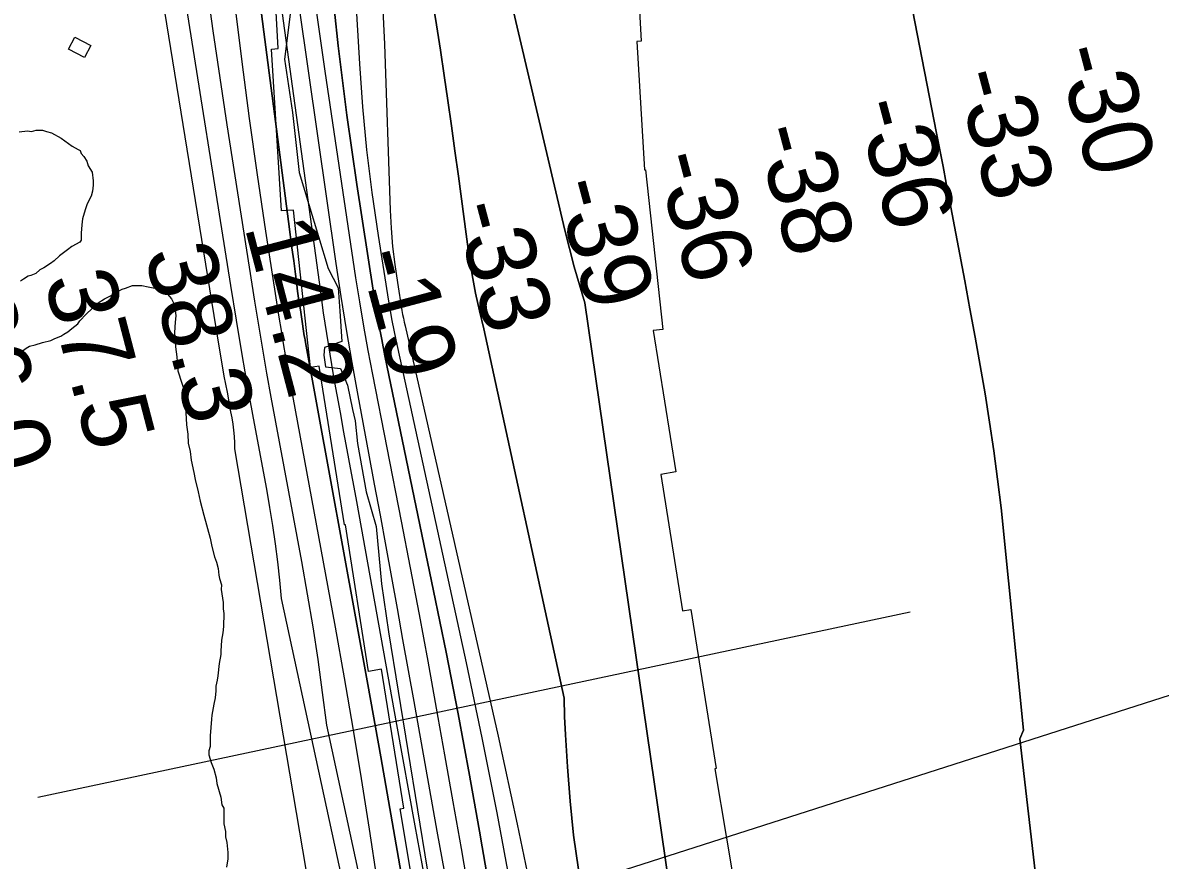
# Model space of a CAD drawing. Extents: x 3263578 to 3301413, y 764927 to 798602.
# Drawn here: x 3275974 to 3277071, y 789786 to 790594 of the extents above; entities that cross this region are included whole.
import ezdxf

# ---------------------------------------------------------------- set-up
doc = ezdxf.new("R2010")
doc.units = 0
for name, color, linetype in [('V-BLDG-OTLN', 7, 'Continuous'), ('V-RIVR-EDGE', 7, 'Continuous'), ('V-RIVR-RANG', 7, 'Continuous'), ('V-RRAP-RVMT', 7, 'Continuous'), ('V-SITE-VEGE', 7, 'Continuous'), ('V-TOPO-DPTH', 7, 'Continuous'), ('V-TOPO-GNAM-IDEN', 7, 'Continuous'), ('V-TOPO-MAJR', 7, 'Continuous'), ('V-TOPO-MINR', 7, 'Continuous'), ('V-TOPO-WATR', 7, 'Continuous'), ('V-UTIL-LINE', 7, 'Continuous')]:
    doc.layers.add(name, color=color, linetype=linetype)

msp = doc.modelspace()

# ---------------------------------------------------------------- linework, layer by layer
at = {"layer": 'V-BLDG-OTLN'}
msp.add_lwpolyline([(3276018.3, 790568.1), (3276024.4, 790579.7), (3276039.7, 790571.6), (3276033.6, 790560)], close=True, dxfattribs=at)
at = {"layer": 'V-RIVR-EDGE'}
msp.add_lwpolyline([(3276231.9, 790601.8), (3276226.5, 790558.4), (3276234.2, 790507.1), (3276240.6, 790449.2), (3276268.6, 790356.6), (3276278.2, 790337.9), (3276279.8, 790315.3), (3276281.9, 790286.1), (3276265, 790280.5), (3276264.5, 790273.1), (3276266.2, 790261.8), (3276280.6, 790260.1), (3276287.1, 790244), (3276292.2, 790220.5), (3276294.8, 790209.6), (3276296.9, 790187.9), (3276305.1, 790141.3), (3276315, 790107.8), (3276320.1, 790052.6), (3276326.9, 790006.1), (3276364.1, 789777.4)], dxfattribs=at)
at = {"layer": 'V-RIVR-RANG'}
msp.add_line((3275988.6, 789846.7), (3276829.8, 790025.4), dxfattribs=at)
at = {"layer": 'V-RRAP-RVMT'}
for points in [[(3276485.7, 791460.2), (3276493.8, 791314.1), (3276518.9, 791315.5), (3276526.8, 791169.2), (3276535.6, 791169.6), (3276543.1, 791023.9), (3276547.4, 791024.1), (3276555.1, 790878.2), (3276572.9, 790879.1), (3276581, 790723.1), (3276562.3, 790722.1), (3276570.5, 790575.8), (3276566.1, 790575.6), (3276573.6, 790451.6), (3276574.6, 790451.7), (3276591.1, 790297.8), (3276581.9, 790296.8), (3276603.7, 790160.3), (3276589.3, 790158), (3276610.1, 790026.4), (3276618.1, 790027.7), (3276642.8, 789874.4), (3276641.3, 789874.1), (3276663.8, 789740.2)], [(3276363.8, 789681.5), (3276337.9, 789835.6), (3276341.7, 789836.2), (3276320.1, 789970), (3276307.6, 789968), (3276285.3, 790109.4), (3276284.4, 790109.2), (3276259.9, 790262.2), (3276251.5, 790261.2), (3276235.2, 790412.7), (3276223.5, 790412.1), (3276214, 790568.2), (3276220.4, 790568.6), (3276212.3, 790714.2), (3276234.3, 790715.3), (3276226.9, 790861.1), (3276234.9, 790861.6), (3276227.6, 790997), (3276204.6, 790995.8), (3276197, 791142), (3276163.4, 791140.2), (3276155.3, 791285.4), (3276129.9, 791283.9), (3276121.8, 791429.9)]]:
    msp.add_lwpolyline(points, dxfattribs=at)
at = {"layer": 'V-SITE-VEGE'}
for points in [[(3275970.7, 790488.2), (3275978.8, 790489.4), (3275982.6, 790488.7), (3275987, 790490), (3275993.2, 790489.9), (3275997, 790488.6), (3276002, 790487.3), (3276011.3, 790482.2), (3276021.9, 790474.6), (3276027.5, 790471.4), (3276029.4, 790470.2), (3276030.6, 790467.6), (3276033.1, 790464.5), (3276036.1, 790460.1), (3276037.4, 790455.7), (3276041.1, 790449.4), (3276042.2, 790441.2), (3276042.2, 790436.9), (3276041.5, 790431.2), (3276040.2, 790426.2), (3276036.4, 790418.8), (3276034.5, 790413.2), (3276031.9, 790404.4), (3276031.2, 790398.8), (3276030.5, 790390.7), (3276030.4, 790383.8), (3276029.2, 790381.9), (3276021.6, 790377.6), (3276017.2, 790374.5), (3276009.6, 790368.9), (3276004.6, 790364), (3276000.8, 790361.5), (3275994.5, 790357.2), (3275990.7, 790355.3)], [(3275990.7, 790355.3), (3275986.9, 790351.6), (3275981.9, 790349.8), (3275979.4, 790349.2), (3275975, 790346.1), (3275971.9, 790344.3)], [(3275970.6, 790272.3), (3275975, 790277.9), (3275977.5, 790279.7), (3275980.7, 790281.6), (3275986.3, 790282.8), (3275993.2, 790285.2), (3276001.4, 790287), (3276005.1, 790288.9), (3276010.8, 790291.3), (3276013.9, 790293.2), (3276017.7, 790295.6), (3276021.5, 790298.7), (3276027.2, 790303.1), (3276029.1, 790306.2), (3276035.4, 790312.4), (3276046.8, 790323.5), (3276053.1, 790327.2), (3276058.7, 790330.3), (3276063.8, 790333.4), (3276070.1, 790336.5), (3276073.2, 790337.7), (3276080.1, 790340.1), (3276088.9, 790340), (3276095.1, 790338.7), (3276103.2, 790337.4), (3276107, 790336.7), (3276109.5, 790336.1), (3276112.6, 790333.6), (3276113.8, 790331.7), (3276117.5, 790327.3), (3276120, 790322.9), (3276121.2, 790316.6), (3276121.8, 790310.9), (3276121.1, 790304.7), (3276120.4, 790294.7), (3276121.5, 790280.9), (3276122.7, 790271.5), (3276123.8, 790257.7), (3276131.1, 790235.1), (3276131, 790232), (3276132.2, 790223.8), (3276131.5, 790217.6), (3276132.1, 790205.7), (3276133.2, 790196.9), (3276133.8, 790188.2), (3276135.6, 790180), (3276136.7, 790171.8), (3276139.1, 790159.9), (3276140.3, 790153), (3276143.3, 790141.1), (3276145.1, 790132.3), (3276148.8, 790118.5), (3276154.8, 790096.6), (3276156.6, 790088.4), (3276159, 790078.4), (3276160.9, 790073.4), (3276162.7, 790067.1), (3276163.3, 790060.8), (3276163.9, 790057.7), (3276165.7, 790051.4), (3276165.6, 790047)], [(3276165.6, 790047), (3276167.4, 790034.5), (3276167.3, 790028.2), (3276167.9, 790023.8), (3276167.8, 790011.3), (3276167.1, 790005.1), (3276165.8, 789998.2), (3276165.1, 789987.6), (3276165.1, 789984.4), (3276163.7, 789975.7), (3276162.4, 789963.8), (3276161.7, 789959.4), (3276160.4, 789953.8), (3276160.3, 789949.4), (3276159.7, 789942.5), (3276158.3, 789936.3), (3276156.4, 789925.7), (3276156.3, 789921.9), (3276154.9, 789905.7), (3276154.8, 789895.6), (3276153.5, 789891.3), (3276153.5, 789887.5), (3276155.9, 789880), (3276158.4, 789873.7), (3276160.8, 789865.5), (3276161.4, 789859.9), (3276165, 789846.7), (3276166.2, 789839.2), (3276168.1, 789836.1), (3276167.9, 789821), (3276169.7, 789813.5), (3276169.7, 789808.5), (3276170.9, 789802.9), (3276172, 789793.5), (3276172, 789787.2), (3276170.7, 789779.1)]]:
    msp.add_lwpolyline(points, dxfattribs=at)
at = {"layer": 'V-TOPO-DPTH'}
for points in [[(3276509.8, 789777.1), (3276505.2, 789809.9), (3276501.8, 789842.9), (3276499.2, 789875.9), (3276497.5, 789906.9), (3276496.6, 789924.6), (3276496, 789942.2), (3276418.7, 790298.4), (3276414.4, 790315.6), (3276410.6, 790332.9), (3276407.4, 790350.3), (3276404.6, 790367.8), (3276394.1, 790445.6), (3276390.7, 790469.9), (3276387.4, 790494.2), (3276384, 790518.5), (3276380.6, 790542.8), (3276377, 790567.1), (3276373.2, 790591.4), (3276369.1, 790615.5), (3276364.7, 790639.7), (3276199.1, 791512.6)], [(3276509.8, 789777.1), (3276505.2, 789809.9), (3276501.8, 789842.9), (3276499.2, 789875.9), (3276497.5, 789906.9), (3276496.6, 789924.6), (3276496, 789942.2), (3276418.7, 790298.4), (3276414.4, 790315.6), (3276410.6, 790332.9), (3276407.4, 790350.3), (3276404.6, 790367.8), (3276394.1, 790445.6), (3276390.7, 790469.9), (3276387.4, 790494.2), (3276384, 790518.5), (3276380.6, 790542.8), (3276377, 790567.1), (3276373.2, 790591.4), (3276369.1, 790615.5), (3276364.7, 790639.7), (3276199.1, 791512.6)], [(3276180.6, 791483.4), (3276271.8, 790991.2), (3276281, 790939.3), (3276289.7, 790887.2), (3276297.7, 790835.1), (3276305.2, 790782.9), (3276311.4, 790730.5), (3276316.7, 790678), (3276320.3, 790625.5), (3276322.9, 790572.8), (3276328.4, 790412.7), (3276329.3, 790395.3), (3276330.7, 790377.8), (3276332.8, 790360.5), (3276335.3, 790343.1), (3276339.7, 790316.1), (3276340.4, 790312.3), (3276341.1, 790308.6), (3276341.9, 790304.8), (3276342.7, 790301.1), (3276432.5, 789905.5), (3276450.9, 789820.7), (3276468.4, 789735.7)], [(3276180.6, 791483.4), (3276271.8, 790991.2), (3276281, 790939.3), (3276289.7, 790887.2), (3276297.7, 790835.1), (3276305.2, 790782.9), (3276311.4, 790730.5), (3276316.7, 790678), (3276320.3, 790625.5), (3276322.9, 790572.8), (3276328.4, 790412.7), (3276329.3, 790395.3), (3276330.7, 790377.8), (3276332.8, 790360.5), (3276335.3, 790343.1), (3276339.7, 790316.1), (3276340.4, 790312.3), (3276341.1, 790308.6), (3276341.9, 790304.8), (3276342.7, 790301.1), (3276432.5, 789905.5), (3276450.9, 789820.7), (3276468.4, 789735.7)], [(3276263.1, 791486.1), (3276281.5, 791369.4), (3276296.2, 791282.2), (3276312.2, 791195.2), (3276330.2, 791108.6), (3276349.4, 791022.2), (3276496.8, 790393.4), (3276501.1, 790375.8), (3276505.8, 790358.2), (3276510.8, 790340.7), (3276516.2, 790323.3), (3276667.7, 789275), (3276666.8, 789262.8), (3276668.7, 789249.3), (3276671, 789235.9), (3276673.8, 789222.6), (3276677, 789209.3), (3276697.6, 789130.3), (3276699.7, 789123), (3276702.1, 789115.7), (3276704.9, 789108.6), (3276708, 789101.5), (3277018.3, 788026.6)], [(3277018.3, 788026.6), (3276708, 789101.5), (3276704.9, 789108.6), (3276702.1, 789115.7), (3276699.7, 789123), (3276697.6, 789130.3), (3276677, 789209.3), (3276673.8, 789222.6), (3276671, 789235.9), (3276668.7, 789249.3), (3276666.8, 789262.8), (3276667.7, 789275), (3276516.2, 790323.3), (3276510.8, 790340.7), (3276505.8, 790358.2), (3276501.1, 790375.8), (3276496.8, 790393.4), (3276349.4, 791022.2), (3276330.2, 791108.6), (3276312.2, 791195.2), (3276296.2, 791282.2), (3276281.5, 791369.4), (3276263.1, 791486.1)], [(3277007.7, 789277.1), (3276935.5, 789903.1), (3276939, 789911.3), (3276917.3, 790125.8), (3276913.9, 790153.3), (3276910.3, 790180.8), (3276906.2, 790208.2), (3276901.8, 790235.6), (3276897, 790262.9), (3276892.2, 790290.3), (3276887.3, 790317.5), (3276882.2, 790344.8), (3276867.5, 790422.5), (3276864.5, 790438.7), (3276861.4, 790454.8), (3276858.3, 790471), (3276855.1, 790487.1), (3276737, 791093.5), (3276719.8, 791182.5), (3276702.8, 791271.5), (3276686.2, 791360.5), (3276669.7, 791449.6)], [(3276669.7, 791449.6), (3276686.2, 791360.5), (3276702.8, 791271.5), (3276719.8, 791182.5), (3276737, 791093.5), (3276855.1, 790487.1), (3276858.3, 790471), (3276861.4, 790454.8), (3276864.5, 790438.7), (3276867.5, 790422.5), (3276882.2, 790344.8), (3276887.3, 790317.5), (3276892.2, 790290.3), (3276897, 790262.9), (3276901.8, 790235.6), (3276906.2, 790208.2), (3276910.3, 790180.8), (3276913.9, 790153.3), (3276917.3, 790125.8), (3276939, 789911.3), (3276935.5, 789903.1), (3277007.7, 789277.1)], [(3276343.8, 789745.6), (3276331.7, 789815.6), (3276319.3, 789885.6), (3276306.7, 789955.5), (3276246.7, 790285.2), (3276246.4, 790287.3), (3276246, 790289.5), (3276245.6, 790291.7), (3276245.3, 790293.9), (3276243.2, 790307.6), (3276241.8, 790316.7), (3276240.5, 790325.7), (3276239.2, 790334.8), (3276238, 790343.9), (3276237, 790351.1), (3276235.4, 790363.8), (3276233.7, 790376.5), (3276232, 790389.2), (3276230.4, 790401.9), (3276160.5, 790938.8)], [(3276231.8, 790670.6), (3276276.1, 790361.4), (3276280.9, 790329.5), (3276285.9, 790297.7), (3276291.4, 790265.9), (3276297.1, 790234.2), (3276307.5, 790178.3), (3276313.1, 790148.4), (3276318.6, 790118.5), (3276324.1, 790088.6), (3276329.6, 790058.7), (3276335, 790028.8), (3276340.4, 789998.9), (3276345.7, 789968.9), (3276351.1, 789939), (3276373.4, 789813.8), (3276390.3, 789721.3)], [(3276231.8, 790670.6), (3276276.1, 790361.4), (3276280.9, 790329.5), (3276285.9, 790297.7), (3276291.4, 790265.9), (3276297.1, 790234.2), (3276307.5, 790178.3), (3276313.1, 790148.4), (3276318.6, 790118.5), (3276324.1, 790088.6), (3276329.6, 790058.7), (3276335, 790028.8), (3276340.4, 789998.9), (3276345.7, 789968.9), (3276351.1, 789939), (3276373.4, 789813.8), (3276390.3, 789721.3)], [(3276425.7, 789748.8), (3276415.4, 789808.2), (3276415.4, 789808.4), (3276404.8, 789867.8), (3276393.9, 789927.2), (3276382.3, 789986.4), (3276370.3, 790045.6), (3276323.4, 790272.2), (3276320.3, 790288), (3276317.3, 790303.9), (3276314.6, 790319.7), (3276312, 790335.6), (3276296.2, 790437.4), (3276286.7, 790504.3), (3276278.2, 790571.4), (3276271.3, 790638.6)], [(3276425.7, 789748.8), (3276415.4, 789808.2), (3276415.4, 789808.4), (3276404.8, 789867.8), (3276393.9, 789927.2), (3276382.3, 789986.4), (3276370.3, 790045.6), (3276323.4, 790272.2), (3276320.3, 790288), (3276317.3, 790303.9), (3276314.6, 790319.7), (3276312, 790335.6), (3276296.2, 790437.4), (3276286.7, 790504.3), (3276278.2, 790571.4), (3276271.3, 790638.6)]]:
    msp.add_lwpolyline(points, dxfattribs=at)
at = {"layer": 'V-TOPO-MAJR'}
msp.add_lwpolyline([(3276128.6, 790629.8), (3276174.4, 790340.1), (3276179.8, 790306.8), (3276185.4, 790273.5), (3276191.3, 790240.3), (3276197.3, 790207.1), (3276209.2, 790143.7), (3276212.2, 790126.2), (3276215, 790108.7), (3276217.5, 790091.1), (3276219.7, 790073.5), (3276221.6, 790055.9), (3276223.4, 790038.2), (3276445, 789012.4)], dxfattribs=at)
at = {"layer": 'V-TOPO-MINR'}
for points in [[(3276199.1, 791512.6), (3276364.7, 790639.7), (3276369.1, 790615.5), (3276373.2, 790591.4), (3276377, 790567.1), (3276380.6, 790542.8), (3276384, 790518.5), (3276387.4, 790494.2), (3276390.7, 790469.9), (3276394.1, 790445.6), (3276404.6, 790367.8), (3276407.4, 790350.3), (3276410.6, 790332.9), (3276414.4, 790315.6), (3276418.7, 790298.4), (3276496, 789942.2), (3276496.6, 789924.6), (3276497.5, 789906.9), (3276499.2, 789875.9), (3276501.8, 789842.9), (3276505.2, 789809.9), (3276509.8, 789777.1)], [(3276180.6, 791483.4), (3276271.8, 790991.2), (3276281, 790939.3), (3276289.7, 790887.2), (3276297.7, 790835.1), (3276305.2, 790782.9), (3276311.4, 790730.5), (3276316.7, 790678), (3276320.3, 790625.5), (3276322.9, 790572.8), (3276328.4, 790412.7), (3276329.3, 790395.3), (3276330.7, 790377.8), (3276332.8, 790360.5), (3276335.3, 790343.1), (3276339.7, 790316.1), (3276340.4, 790312.3), (3276341.1, 790308.6), (3276341.9, 790304.8), (3276342.7, 790301.1), (3276432.5, 789905.5), (3276450.9, 789820.7), (3276468.4, 789735.7)], [(3276263.1, 791486.1), (3276281.5, 791369.4), (3276296.2, 791282.2), (3276312.2, 791195.2), (3276330.2, 791108.6), (3276349.4, 791022.2), (3276496.8, 790393.4), (3276501.1, 790375.8), (3276505.8, 790358.2), (3276510.8, 790340.7), (3276516.2, 790323.3), (3276667.7, 789275), (3276666.8, 789262.8), (3276668.7, 789249.3), (3276671, 789235.9), (3276673.8, 789222.6), (3276677, 789209.3), (3276697.6, 789130.3), (3276699.7, 789123), (3276702.1, 789115.7), (3276704.9, 789108.6), (3276708, 789101.5), (3277018.3, 788026.6)], [(3276171.1, 791468.6), (3276227.6, 791159.2), (3276239.1, 791094.1), (3276249.9, 791028.8), (3276259.7, 790963.5), (3276268.9, 790898), (3276277, 790832.4), (3276284, 790766.7), (3276289.5, 790700.8), (3276294.1, 790634.9), (3276298.8, 790553.8), (3276301.8, 790512.3), (3276305.7, 790471), (3276310.8, 790429.7), (3276316.7, 790388.5), (3276326.9, 790325.1), (3276328.5, 790315.7), (3276330.1, 790306.4), (3276332, 790297.1), (3276333.9, 790287.8), (3276401.5, 789976.4), (3276416.7, 789904), (3276431.2, 789831.5), (3276444.7, 789758.7)], [(3277007.7, 789277.1), (3276935.5, 789903.1), (3276939, 789911.3), (3276917.3, 790125.8), (3276913.9, 790153.3), (3276910.3, 790180.8), (3276906.2, 790208.2), (3276901.8, 790235.6), (3276897, 790262.9), (3276892.2, 790290.3), (3276887.3, 790317.5), (3276882.2, 790344.8), (3276867.5, 790422.5), (3276864.5, 790438.7), (3276861.4, 790454.8), (3276858.3, 790471), (3276855.1, 790487.1), (3276737, 791093.5), (3276719.8, 791182.5), (3276702.8, 791271.5), (3276686.2, 791360.5), (3276669.7, 791449.6)], [(3276000.3, 791409.7), (3276016.2, 791262.8), (3276028.8, 791153.4), (3276042.7, 791044.2), (3276058.2, 790935.2), (3276075, 790826.4), (3276160.3, 790299.2), (3276162.8, 790283.7), (3276165.5, 790268.3), (3276168.2, 790252.8), (3276171.1, 790237.4), (3276174.6, 790218.4), (3276175.6, 790212.4), (3276176.6, 790206.5), (3276177.3, 790200.5), (3276178, 790194.5), (3276178.3, 790188.5), (3276178.2, 790182.5), (3276375.2, 789020.5)], [(3276160.5, 790938.8), (3276230.4, 790401.9), (3276232, 790389.2), (3276233.7, 790376.5), (3276235.4, 790363.8), (3276237, 790351.1), (3276238, 790343.9), (3276239.2, 790334.8), (3276240.5, 790325.7), (3276241.8, 790316.7), (3276243.2, 790307.6), (3276245.3, 790293.9), (3276245.6, 790291.7), (3276246, 790289.5), (3276246.4, 790287.3), (3276246.7, 790285.2), (3276306.7, 789955.5), (3276319.3, 789885.6), (3276331.7, 789815.6), (3276343.8, 789745.6)], [(3276196.9, 790801), (3276261.1, 790334), (3276263.9, 790313.9), (3276266.9, 790293.9), (3276270.2, 790274), (3276273.6, 790254), (3276275.8, 790241.6), (3276278.2, 790227.9), (3276280.7, 790214.2), (3276283.2, 790200.4), (3276285.7, 790186.7), (3276288.3, 790173), (3276290.8, 790159.3), (3276293.3, 790145.6), (3276295.8, 790131.8), (3276334.5, 789916.8), (3276352.2, 789819), (3276370, 789721.3)], [(3276144.9, 790676.9), (3276157.4, 790585.9), (3276170.9, 790495.1), (3276197.6, 790325), (3276201.4, 790301.9), (3276205.2, 790278.7), (3276209.3, 790255.7), (3276213.4, 790232.6), (3276242.8, 790073.9), (3276248.4, 790042.5), (3276253.7, 790011), (3276258.5, 789979.4), (3276262.9, 789947.8), (3276267, 789916.1), (3276457, 789037)], [(3276271.3, 790638.6), (3276278.2, 790571.4), (3276286.7, 790504.3), (3276296.2, 790437.4), (3276312, 790335.6), (3276314.6, 790319.7), (3276317.3, 790303.9), (3276320.3, 790288), (3276323.4, 790272.2), (3276370.3, 790045.6), (3276382.3, 789986.4), (3276393.9, 789927.2), (3276404.8, 789867.8), (3276415.4, 789808.4), (3276415.4, 789808.2), (3276425.7, 789748.8)], [(3276178.6, 790610.3), (3276185.3, 790555.7), (3276192.4, 790501.3), (3276200.1, 790446.9), (3276208.3, 790392.6), (3276221.1, 790309.7), (3276223.2, 790296.8), (3276225.3, 790284.1), (3276227.5, 790271.3), (3276229.8, 790258.5), (3276275.5, 790010.5), (3276284.2, 789961.9), (3276292.5, 789913.3), (3276300.5, 789864.6), (3276308.1, 789815.8), (3276315.4, 789767)], [(3276256.2, 790612.1), (3276265.3, 790546.9), (3276295, 790347.7), (3276298.7, 790324.3), (3276302.6, 790301), (3276306.8, 790277.6), (3276311.2, 790254.4), (3276339, 790112.9), (3276347.8, 790067.9), (3276356.3, 790022.9), (3276364.6, 789977.8), (3276372.8, 789932.6), (3276380.8, 789887.5), (3276388.7, 789842.3), (3276396.7, 789797.2), (3276404.6, 789752)]]:
    msp.add_lwpolyline(points, dxfattribs=at)
at = {"layer": 'V-TOPO-WATR'}
msp.add_lwpolyline([(3276231.8, 790670.6), (3276276.1, 790361.4), (3276280.9, 790329.5), (3276285.9, 790297.7), (3276291.4, 790265.9), (3276297.1, 790234.2), (3276307.5, 790178.3), (3276313.1, 790148.4), (3276318.6, 790118.5), (3276324.1, 790088.6), (3276329.6, 790058.7), (3276335, 790028.8), (3276340.4, 789998.9), (3276345.7, 789968.9), (3276351.1, 789939), (3276373.4, 789813.8), (3276390.3, 789721.3)], dxfattribs=at)
at = {"layer": 'V-UTIL-LINE'}
msp.add_lwpolyline([(3276105.2, 789632.5), (3281091.1, 791231.4)], dxfattribs=at)

# ---------------------------------------------------------------- texts
at = {"layer": 'V-RIVR-RANG'}
for s, rotation, p in [('-30', 284.8715, (3276970.1, 790566.2)), ('-33', 284.8715, (3276872.8, 790543)), ('-36', 284.8715, (3276776.9, 790514.4)), ('-38', 284.8715, (3276680.1, 790489.4)), ('-36', 284.8715, (3276583.5, 790463.4)), ('-39', 284.8715, (3276486.9, 790437.6)), ('-33', 284.8715, (3276389.4, 790415.4)), ('14.2', 284.6383, (3276187.8, 790397)), ('38.3', 284.6383, (3276091.1, 790371.5)), ('-19', 284.8715, (3276298, 790369.8)), ('37.5', 284.6383, (3275994.4, 790346)), ('36.0', 284.6383, (3275897, 790323.3))]:
    msp.add_text(s, height=67, rotation=rotation, dxfattribs=at).set_placement(p)
at = {"layer": 'V-TOPO-GNAM-IDEN'}
msp.add_text('GRAND BAY LANDING', height=100, rotation=17.3212, dxfattribs=at).set_placement((3276611.7, 789382.6))

doc.saveas('drawing.dxf')
